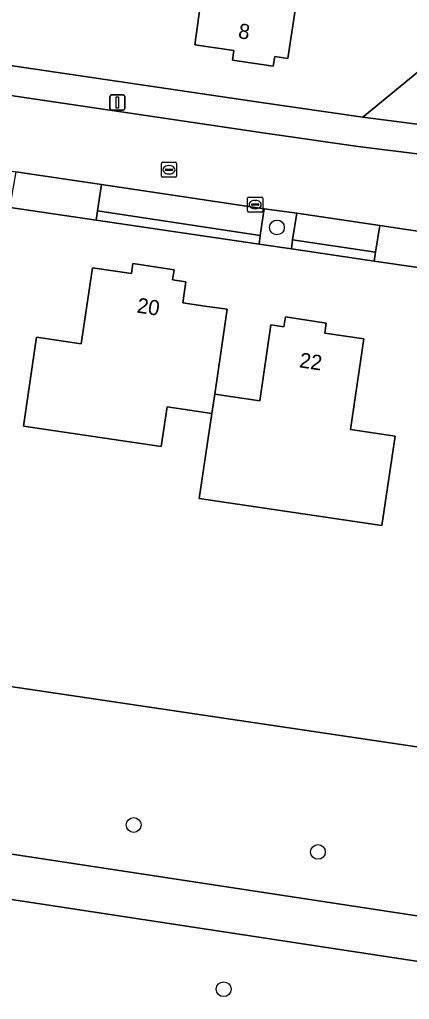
# Model space of a CAD drawing. Extents: x 164148 to 165261, y 382513 to 383432.
# Drawn here: x 164727.4 to 164753.3, y 382989 to 383053.9 of the extents above; entities that cross this region are included whole.
import ezdxf

# ---------------------------------------------------------------- set-up
doc = ezdxf.new("R2010")
doc.units = 0
for name, color, linetype in [('IMGEO_Boom', 7, 'Continuous'), ('IMGEO_Erf', 7, 'Continuous'), ('IMGEO_Fietspad_gesloten', 7, 'Continuous'), ('IMGEO_Groenvoorziening', 7, 'Continuous'), ('IMGEO_Kolk', 7, 'Continuous'), ('IMGEO_Lichtmast', 7, 'Continuous'), ('IMGEO_Pand', 7, 'Continuous'), ('IMGEO_Pand_nummerreeks', 7, 'Continuous'), ('IMGEO_Parkeervlak_open', 7, 'Continuous'), ('IMGEO_Rijbaan_lokaal_open', 7, 'Continuous'), ('IMGEO_Rioolput', 7, 'Continuous'), ('IMGEO_Voetpad_open', 7, 'Continuous')]:
    doc.layers.add(name, color=color, linetype=linetype)

msp = doc.modelspace()

# ---------------------------------------------------------------- linework, layer by layer
at = {"layer": 'IMGEO_Boom'}
for centre in [(164744.507, 383040.112), (164735.014, 383000.521), (164747.228, 382998.738), (164740.976, 382989.64)]:
    msp.add_circle(centre, 0.489, dxfattribs=at)
at = {"layer": 'IMGEO_Erf'}
msp.add_lwpolyline([(164685.42, 383135.126), (164682.705, 383117.517), (164682.279, 383114.453), (164685.334, 383113.998), (164688.257, 383113.615), (164687.868, 383110.687), (164684.941, 383111.045), (164681.864, 383111.47), (164680.372, 383101.254), (164679.477, 383095.307), (164679.334, 383094.335), (164679.22, 383092.548), (164677.944, 383082.474), (164677.674, 383082.494), (164677.503, 383081.521), (164676.599, 383075.668), (164674.064, 383058.631), (164743.462, 383048.39), (164750.216, 383047.411), (164757.629, 383053.516), (164711.831, 383108.452)], dxfattribs=at)
for points in [[(164746.858, 383062.236), (164746.199, 383057.757), (164746.637, 383057.695), (164746.531, 383056.949), (164746.086, 383057.012), (164745.243, 383051.315), (164744.362, 383051.445), (164744.266, 383050.792), (164741.56, 383051.193), (164741.657, 383051.846), (164739.057, 383052.211), (164739.506, 383055.43), (164736.549, 383055.843), (164737.379, 383061.793), (164740.366, 383061.376), (164740.62, 383063.197)], [(164773.625, 383034.37), (164756.914, 383036.848), (164756.945, 383037.007), (164750.961, 383037.884), (164745.467, 383038.7), (164743.325, 383039.011), (164732.535, 383040.594), (164726.832, 383041.442), (164721.322, 383042.249), (164719.176, 383042.567), (164708.591, 383044.131), (164702.568, 383045.027), (164697.666, 383045.734), (164696.644, 383045.892), (164694.5, 383046.223), (164676.627, 383048.817), (164672.72, 383049.384), (164670.369, 383036.742), (164669.457, 383030.808), (164668.043, 383018.43), (164792.926, 382999.883), (164794.329, 383009.577), (164793.988, 383009.985)], [(164749.384, 383026.732), (164752.349, 383026.291), (164751.469, 383020.366), (164739.365, 383022.164), (164740.2, 383027.787), (164737.23, 383028.229), (164736.838, 383025.59), (164727.704, 383026.946), (164728.568, 383032.837), (164731.537, 383032.405), (164732.29, 383037.441), (164734.86, 383037.054), (164734.959, 383037.717), (164737.697, 383037.309), (164737.597, 383036.642), (164738.477, 383036.509), (164738.269, 383035.122), (164739.735, 383034.906), (164741.217, 383034.688), (164740.399, 383029.067), (164743.377, 383028.634), (164744.101, 383033.651), (164744.971, 383033.522), (164745.07, 383034.184), (164747.785, 383033.781), (164747.687, 383033.118), (164750.275, 383032.734)]]:
    msp.add_lwpolyline(points, close=True, dxfattribs=at)
at = {"layer": 'IMGEO_Fietspad_gesloten'}
for points in [[(164659.708, 383008.804), (164659.275, 383005.882), (164764.64, 382989.85), (164848.685, 382977.103), (164852.653, 382976.484)], [(164853.349, 382979.402), (164849.159, 382980.044), (164765.127, 382992.769), (164659.708, 383008.804)]]:
    msp.add_lwpolyline(points, dxfattribs=at)
at = {"layer": 'IMGEO_Groenvoorziening'}
for points in [[(164757.629, 383053.516), (164750.216, 383047.411), (164754.15, 383046.907)], [(164807.059, 382994.322), (164794.329, 383009.577), (164792.926, 382999.883), (164668.043, 383018.43)], [(164659.708, 383008.804), (164765.127, 382992.769), (164849.159, 382980.044)], [(164852.653, 382976.484), (164848.685, 382977.103), (164764.64, 382989.85), (164659.275, 383005.882), (164658.504, 383000.69), (164650.933, 382950.305), (164641.67, 382887.255), (164640.801, 382881.34), (164637.731, 382860.442), (164636.909, 382854.849), (164636.824, 382854.453), (164636.636, 382853.576)]]:
    msp.add_lwpolyline(points, dxfattribs=at)
msp.add_lwpolyline([(164745.824, 383041.051), (164743.671, 383041.354), (164743.405, 383039.583), (164743.325, 383039.011), (164745.467, 383038.7), (164745.536, 383039.287)], close=True, dxfattribs=at)
at = {"layer": 'IMGEO_Kolk'}
for p, q in [((164742.566, 383041.203), (164742.566, 383042.055)), ((164742.641, 383042.129), (164743.493, 383042.129)), ((164742.825, 383041.623), (164742.825, 383041.635)), ((164742.868, 383041.672), (164743.266, 383041.672)), ((164743.054, 383041.909), (164743.079, 383041.909)), ((164743.309, 383041.635), (164743.309, 383041.623)), ((164743.567, 383042.055), (164743.567, 383041.203)), ((164743.493, 383041.129), (164742.641, 383041.129)), ((164743.263, 383041.586), (164742.865, 383041.586)), ((164743.077, 383041.349), (164743.052, 383041.349))]:
    msp.add_line(p, q, dxfattribs=at)
for points in [[(164742.566, 383041.203), (164742.566, 383042.055)], [(164742.641, 383042.129), (164743.493, 383042.129)], [(164743.567, 383042.055), (164743.567, 383041.203)], [(164743.493, 383041.129), (164742.641, 383041.129)]]:
    msp.add_lwpolyline(points, dxfattribs=at)
for centre, radius, start, end in [((164742.643, 383042.053), 0.0765, 91.55205, 178.44795), ((164742.643, 383042.053), 0.0765, 91.55205, 178.44795), ((164742.865, 383041.632), 0.0403, 85.87752, 175.75265), ((164742.862, 383041.622), 0.0366, 178.93798, 274.71019), ((164743.266, 383041.629), 0.043, 264.86636, 352.45326), ((164743.27, 383041.634), 0.0386, 1.73085, 96.63898), ((164743.491, 383042.053), 0.0765, 1.55205, 88.44795), ((164743.491, 383042.053), 0.0765, 1.55205, 88.44795), ((164742.643, 383041.205), 0.0765, 181.55205, 268.44795), ((164742.643, 383041.205), 0.0765, 181.55205, 268.44795), ((164743.491, 383041.205), 0.0765, 271.55205, 358.44795), ((164743.491, 383041.205), 0.0765, 271.55205, 358.44795)]:
    msp.add_arc(centre, radius, start, end, dxfattribs=at)
for centre, major_axis, ratio, start_param, end_param in [((164743.053, 383041.629), (-0.387, 0.002), 0.722429, 4.712389, 7.853982), ((164743.078, 383041.629), (-0.39, 0.002), 0.717154, 1.570796, 4.712389)]:
    msp.add_ellipse(centre, major_axis=major_axis, ratio=ratio, start_param=start_param, end_param=end_param, dxfattribs=at)
at = {"layer": 'IMGEO_Lichtmast'}
for p, q in [((164733.436, 383047.989), (164733.436, 383048.789)), ((164733.436, 383048.789), (164733.436, 383047.989)), ((164733.536, 383048.889), (164734.326, 383048.889)), ((164734.326, 383048.889), (164733.536, 383048.889)), ((164734.426, 383048.789), (164734.426, 383047.989)), ((164734.426, 383047.989), (164734.426, 383048.789)), ((164734.326, 383047.889), (164733.536, 383047.889)), ((164733.536, 383047.889), (164734.326, 383047.889))]:
    msp.add_line(p, q, dxfattribs=at)
msp.add_lwpolyline([(164733.856, 383048.764), (164734.006, 383048.764), (164734.006, 383048.014), (164733.856, 383048.014), (164733.856, 383048.764)], dxfattribs=at)
for centre, start, end in [((164733.536, 383048.789), 90, 180), ((164733.536, 383048.789), 90, 180), ((164734.326, 383048.789), 0, 90), ((164734.326, 383048.789), 360, 90), ((164733.536, 383047.989), 180, 270), ((164733.536, 383047.989), 180, 270), ((164734.326, 383047.989), 270, 0), ((164734.326, 383047.989), 270, 0)]:
    msp.add_arc(centre, 0.1, start, end, dxfattribs=at)
at = {"layer": 'IMGEO_Pand'}
for points in [[(164746.858, 383062.236), (164740.62, 383063.197), (164740.366, 383061.376), (164737.379, 383061.793), (164736.549, 383055.843), (164739.506, 383055.43), (164739.057, 383052.211), (164741.657, 383051.846), (164741.56, 383051.193), (164744.266, 383050.792), (164744.362, 383051.445), (164745.243, 383051.315), (164746.086, 383057.012), (164746.531, 383056.949), (164746.637, 383057.695), (164746.199, 383057.757)], [(164738.477, 383036.509), (164737.597, 383036.642), (164737.697, 383037.309), (164734.959, 383037.717), (164734.86, 383037.054), (164732.29, 383037.441), (164731.537, 383032.405), (164728.568, 383032.837), (164727.704, 383026.946), (164736.838, 383025.59), (164737.23, 383028.229), (164740.2, 383027.787), (164740.399, 383029.067), (164741.217, 383034.688), (164739.735, 383034.906), (164738.269, 383035.122)], [(164750.275, 383032.734), (164747.687, 383033.118), (164747.785, 383033.781), (164745.07, 383034.184), (164744.971, 383033.522), (164744.101, 383033.651), (164743.377, 383028.634), (164740.399, 383029.067), (164740.2, 383027.787), (164739.365, 383022.164), (164751.469, 383020.366), (164752.349, 383026.291), (164749.384, 383026.732)]]:
    msp.add_lwpolyline(points, close=True, dxfattribs=at)
at = {"layer": 'IMGEO_Parkeervlak_open'}
for points in [[(164732.888, 383042.965), (164732.616, 383041.203), (164743.405, 383039.583), (164743.671, 383041.354)], [(164751.336, 383040.234), (164745.824, 383041.051), (164745.536, 383039.287), (164751.055, 383038.466)]]:
    msp.add_lwpolyline(points, close=True, dxfattribs=at)
at = {"layer": 'IMGEO_Rijbaan_lokaal_open'}
for points in [[(164676.537, 383051.56), (164678.434, 383050.981), (164694.856, 383048.566), (164696.992, 383048.254), (164702.925, 383047.374), (164708.937, 383046.498), (164719.525, 383044.915), (164721.668, 383044.591), (164727.191, 383043.797), (164732.888, 383042.965), (164743.671, 383041.354), (164745.824, 383041.051), (164751.336, 383040.234), (164753.976, 383039.849)], [(164753.985, 383044.958), (164749.891, 383045.466), (164743.727, 383046.37), (164723.716, 383049.326)]]:
    msp.add_lwpolyline(points, dxfattribs=at)
at = {"layer": 'IMGEO_Rioolput'}
for p, q in [((164736.855, 383043.508), (164736.855, 383044.36)), ((164736.93, 383044.434), (164737.782, 383044.434)), ((164737.343, 383044.214), (164737.368, 383044.214)), ((164737.856, 383044.36), (164737.856, 383043.508)), ((164737.114, 383043.928), (164737.114, 383043.94)), ((164737.552, 383043.891), (164737.154, 383043.891)), ((164737.157, 383043.977), (164737.555, 383043.977)), ((164737.366, 383043.654), (164737.341, 383043.654)), ((164737.598, 383043.94), (164737.598, 383043.928)), ((164737.782, 383043.434), (164736.93, 383043.434))]:
    msp.add_line(p, q, dxfattribs=at)
for points in [[(164736.855, 383043.508), (164736.855, 383044.36)], [(164736.93, 383044.434), (164737.782, 383044.434)], [(164737.856, 383044.36), (164737.856, 383043.508)], [(164737.782, 383043.434), (164736.93, 383043.434)]]:
    msp.add_lwpolyline(points, dxfattribs=at)
for centre, radius, start, end in [((164736.932, 383044.358), 0.0765, 91.55205, 178.44795), ((164736.932, 383044.358), 0.0765, 91.55205, 178.44795), ((164737.78, 383044.358), 0.0765, 1.55205, 88.44795), ((164737.78, 383044.358), 0.0765, 1.55205, 88.44795), ((164737.154, 383043.937), 0.0403, 85.87752, 175.75265), ((164737.151, 383043.927), 0.0366, 178.93798, 274.71019), ((164737.555, 383043.934), 0.043, 264.86636, 352.45326), ((164737.559, 383043.939), 0.0386, 1.73085, 96.63898), ((164736.932, 383043.51), 0.0765, 181.55205, 268.44795), ((164736.932, 383043.51), 0.0765, 181.55205, 268.44795), ((164737.78, 383043.51), 0.0765, 271.55205, 358.44795), ((164737.78, 383043.51), 0.0765, 271.55205, 358.44795)]:
    msp.add_arc(centre, radius, start, end, dxfattribs=at)
for centre, major_axis, ratio, start_param, end_param in [((164737.342, 383043.934), (-0.387, 0.002), 0.722429, 4.712389, 7.853982), ((164737.367, 383043.934), (-0.39, 0.002), 0.717154, 1.570796, 4.712389)]:
    msp.add_ellipse(centre, major_axis=major_axis, ratio=ratio, start_param=start_param, end_param=end_param, dxfattribs=at)
at = {"layer": 'IMGEO_Voetpad_open'}
for points in [[(164754.15, 383046.907), (164750.216, 383047.411), (164743.462, 383048.39), (164674.064, 383058.631), (164673.685, 383058.687), (164672.813, 383058.815)], [(164673.104, 383056.788), (164673.758, 383056.679), (164684.631, 383055.087), (164702.697, 383052.429), (164723.716, 383049.326), (164743.727, 383046.37), (164749.891, 383045.466), (164753.985, 383044.958)], [(164753.976, 383039.849), (164751.336, 383040.234), (164751.055, 383038.466), (164750.961, 383037.884), (164756.945, 383037.007), (164757.064, 383038.043), (164757.269, 383039.441)]]:
    msp.add_lwpolyline(points, dxfattribs=at)
for points in [[(164732.888, 383042.965), (164727.191, 383043.797), (164726.897, 383042.036), (164726.832, 383041.442), (164732.535, 383040.594), (164732.616, 383041.203)], [(164732.616, 383041.203), (164732.535, 383040.594), (164743.325, 383039.011), (164743.405, 383039.583)], [(164745.536, 383039.287), (164745.467, 383038.7), (164750.961, 383037.884), (164751.055, 383038.466)]]:
    msp.add_lwpolyline(points, close=True, dxfattribs=at)

# ---------------------------------------------------------------- texts
at = {"layer": 'IMGEO_Pand_nummerreeks'}
for s, rotation, p in [('8', 351.57179, (164741.901, 383052.659)), ('20', 351.43428, (164735.181, 383034.478)), ('22', 351.56033, (164745.95, 383030.849))]:
    msp.add_text(s, height=1, rotation=rotation, dxfattribs=at).set_placement(p)

doc.saveas('drawing.dxf')
